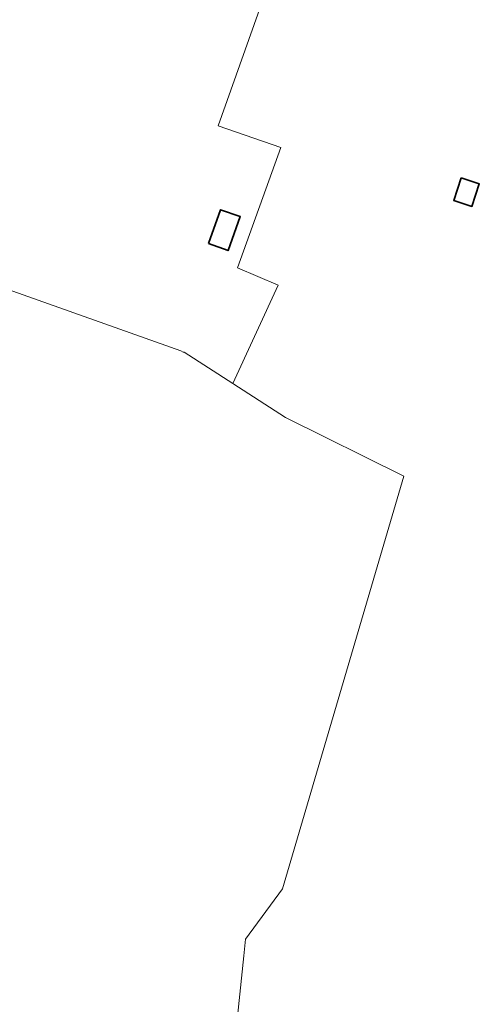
# Model space of a CAD drawing. Extents: x 184422 to 188298, y 343471 to 350189.
# Tile 395 of 513: x 186884 to 186930, y 349101 to 349199. Entities that reach past the tile are written whole.
import ezdxf

# ---------------------------------------------------------------- set-up
doc = ezdxf.new("R2010")
doc.units = 0
for name, color, linetype, lineweight in [('B-WA-GR-BOUWLAND-GV', 252, 'Continuous', 13), ('B-WA-GR-GRAS-GV', 252, 'Continuous', 13), ('B-WA-OG-TERREIN_ERF-GV', 252, 'Continuous', 18), ('B-WE-OG-BEBOUWING-GV', 250, 'Continuous', 35)]:
    doc.layers.add(name, color=color, linetype=linetype, lineweight=lineweight)

msp = doc.modelspace()

# ---------------------------------------------------------------- linework, layer by layer
at = {"layer": 'B-WA-GR-BOUWLAND-GV', "flags": 128}
msp.add_lwpolyline([(186858.648, 349180.99), (186862.302, 349179.695), (186899.956, 349166.347), (186900.211, 349166.223), (186900.285, 349166.197), (186905.164, 349163.069), (186909.71, 349172.909), (186905.638, 349174.627), (186909.954, 349186.66), (186903.712, 349188.811), (186909.47, 349205.069), (186888.988, 349211.651), (186883.53, 349213.453)], dxfattribs=at)
msp.add_lwpolyline([(186858.648, 349180.99), (186862.302, 349179.695), (186899.956, 349166.347), (186900.211, 349166.223), (186900.285, 349166.197), (186905.164, 349163.069), (186909.71, 349172.909), (186905.638, 349174.627), (186909.954, 349186.66), (186903.712, 349188.811), (186909.47, 349205.069), (186888.988, 349211.651), (186883.53, 349213.453)], dxfattribs=at)
msp.add_lwpolyline([(186858.648, 349180.99), (186862.302, 349179.695), (186899.956, 349166.347), (186900.211, 349166.223), (186900.285, 349166.197), (186905.164, 349163.069), (186909.71, 349172.909), (186905.638, 349174.627), (186909.954, 349186.66), (186903.712, 349188.811), (186909.47, 349205.069), (186888.988, 349211.651), (186883.53, 349213.453)], dxfattribs=at)
at = {"layer": 'B-WA-GR-GRAS-GV', "flags": 128}
msp.add_lwpolyline([(186905.248, 349096.01), (186906.275, 349105.916), (186906.448, 349107.579), (186910.13, 349112.585), (186922.277, 349153.821), (186910.445, 349159.683), (186905.164, 349163.069), (186900.285, 349166.197), (186900.211, 349166.223), (186899.956, 349166.347), (186862.302, 349179.695), (186859.516, 349176.479), (186856.26, 349170.347), (186853.912, 349164.228), (186852.079, 349157.886), (186851.406, 349154.441), (186850.018, 349144.019), (186851.008, 349125.595), (186852.798, 349105.239), (186854.612, 349087.393)], dxfattribs=at)
msp.add_lwpolyline([(186905.248, 349096.01), (186906.275, 349105.916), (186906.448, 349107.579), (186910.13, 349112.585), (186922.277, 349153.821), (186910.445, 349159.683), (186905.164, 349163.069), (186900.285, 349166.197), (186900.211, 349166.223), (186899.956, 349166.347), (186862.302, 349179.695), (186859.516, 349176.479), (186856.26, 349170.347), (186853.912, 349164.228), (186852.079, 349157.886), (186851.406, 349154.441), (186850.018, 349144.019), (186851.008, 349125.595), (186852.798, 349105.239), (186854.612, 349087.393)], dxfattribs=at)
msp.add_lwpolyline([(186905.248, 349096.01), (186906.275, 349105.916), (186906.448, 349107.579), (186910.13, 349112.585), (186922.277, 349153.821), (186910.445, 349159.683), (186905.164, 349163.069), (186900.285, 349166.197), (186900.211, 349166.223), (186899.956, 349166.347), (186862.302, 349179.695), (186859.516, 349176.479), (186856.26, 349170.347), (186853.912, 349164.228), (186852.079, 349157.886), (186851.406, 349154.441), (186850.018, 349144.019), (186851.008, 349125.595), (186852.798, 349105.239), (186854.612, 349087.393)], dxfattribs=at)
at = {"layer": 'B-WA-OG-TERREIN_ERF-GV', "flags": 128}
msp.add_lwpolyline([(186891.878, 349233.195), (186891.212, 349232.51), (186881.628, 349221.639), (186878.592, 349215.577), (186878.938, 349214.974), (186883.53, 349213.453), (186888.988, 349211.651), (186909.47, 349205.069), (186903.712, 349188.811), (186909.954, 349186.66), (186905.638, 349174.627), (186909.71, 349172.909), (186905.164, 349163.069), (186910.445, 349159.683), (186922.277, 349153.821), (186910.13, 349112.585), (186906.448, 349107.579), (186906.275, 349105.916), (186905.248, 349096.01)], dxfattribs=at)
msp.add_lwpolyline([(186891.878, 349233.195), (186891.212, 349232.51), (186881.628, 349221.639), (186878.592, 349215.577), (186878.938, 349214.974), (186883.53, 349213.453), (186888.988, 349211.651), (186909.47, 349205.069), (186903.712, 349188.811), (186909.954, 349186.66), (186905.638, 349174.627), (186909.71, 349172.909), (186905.164, 349163.069), (186910.445, 349159.683), (186922.277, 349153.821), (186910.13, 349112.585), (186906.448, 349107.579), (186906.275, 349105.916), (186905.248, 349096.01)], dxfattribs=at)
msp.add_lwpolyline([(186891.878, 349233.195), (186891.212, 349232.51), (186881.628, 349221.639), (186878.592, 349215.577), (186878.938, 349214.974), (186883.53, 349213.453), (186888.988, 349211.651), (186909.47, 349205.069), (186903.712, 349188.811), (186909.954, 349186.66), (186905.638, 349174.627), (186909.71, 349172.909), (186905.164, 349163.069), (186910.445, 349159.683), (186922.277, 349153.821), (186910.13, 349112.585), (186906.448, 349107.579), (186906.275, 349105.916), (186905.248, 349096.01)], dxfattribs=at)
at = {"layer": 'B-WE-OG-BEBOUWING-GV', "flags": 128}
for points in [[(186927.994, 349183.632), (186927.257, 349181.371), (186929.08, 349180.777), (186929.817, 349183.038)], [(186927.994, 349183.632), (186927.257, 349181.371), (186929.08, 349180.777), (186929.817, 349183.038)], [(186927.994, 349183.632), (186927.257, 349181.371), (186929.08, 349180.777), (186929.817, 349183.038)], [(186902.738, 349177.053), (186904.694, 349176.357), (186905.901, 349179.748), (186903.945, 349180.444)], [(186902.738, 349177.053), (186904.694, 349176.357), (186905.901, 349179.748), (186903.945, 349180.444)], [(186902.738, 349177.053), (186904.694, 349176.357), (186905.901, 349179.748), (186903.945, 349180.444)]]:
    msp.add_lwpolyline(points, close=True, dxfattribs=at)

doc.saveas('drawing.dxf')
